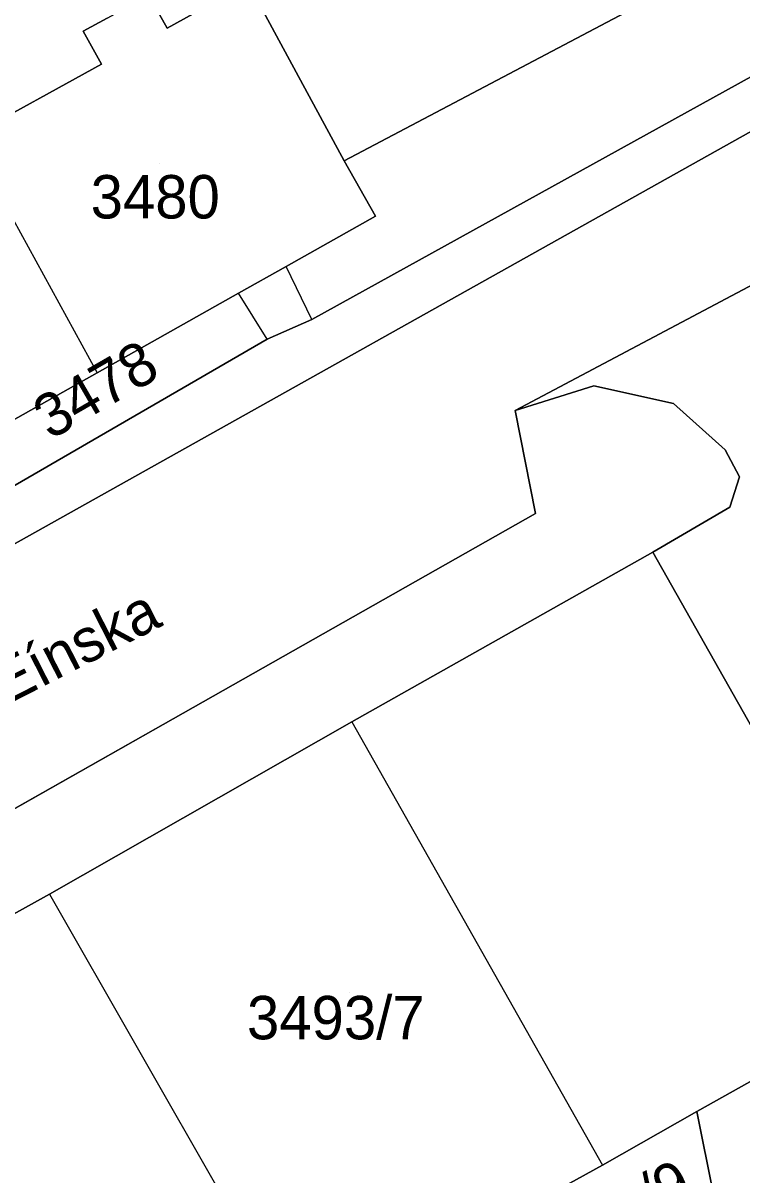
# Model space of a CAD drawing. Extents: x -262715 to -259381, y -1237238 to -1231182.
# Drawn here: x -261294.4 to -261261.3, y -1235699.9 to -1235646.8 of the extents above; entities that cross this region are included whole.
import ezdxf

# ---------------------------------------------------------------- set-up
doc = ezdxf.new("R2010")
doc.units = 0
for name, color, linetype in [('body_kn', 7, 'Continuous'), ('kladpar_druhypozemkov', 7, 'Continuous'), ('kladpar_hranice', 7, 'Continuous'), ('kladpar_parcelnecisla', 7, 'Continuous'), ('kladpar_plochy', 7, 'Continuous'), ('popisy', 7, 'Continuous'), ('zappar_hrandruhpozemk', 7, 'Continuous')]:
    doc.layers.add(name, color=color, linetype=linetype)

msp = doc.modelspace()

# ---------------------------------------------------------------- linework, layer by layer
at = {"layer": 'body_kn'}
for p, q in [((-261291.63, -1235647.19), (-261291.63, -1235647.19)), ((-261287.76, -1235647.04), (-261287.76, -1235647.04)), ((-261290.79, -1235648.71), (-261290.79, -1235648.71)), ((-261279.61, -1235653.15), (-261279.61, -1235653.15)), ((-261278.17, -1235655.71), (-261278.17, -1235655.71)), ((-261282.29, -1235658.02), (-261282.29, -1235658.02)), ((-261284.47, -1235659.25), (-261284.47, -1235659.25)), ((-261281.1, -1235660.46), (-261281.1, -1235660.46)), ((-261281.1, -1235660.46), (-261281.1, -1235660.46)), ((-261283.15, -1235661.37), (-261283.15, -1235661.37)), ((-261283.15, -1235661.37), (-261283.15, -1235661.37)), ((-261290.99, -1235662.92), (-261290.99, -1235662.92)), ((-261268.12, -1235663.52), (-261268.12, -1235663.52)), ((-261271.74, -1235664.65), (-261271.74, -1235664.65)), ((-261271.74, -1235664.65), (-261271.74, -1235664.65)), ((-261264.45, -1235664.33), (-261264.45, -1235664.33)), ((-261262.08, -1235666.47), (-261262.08, -1235666.47)), ((-261261.41, -1235667.7), (-261261.41, -1235667.7)), ((-261270.81, -1235669.39), (-261270.81, -1235669.39)), ((-261261.86, -1235669.1), (-261261.86, -1235669.1)), ((-261265.41, -1235671.17), (-261265.41, -1235671.17)), ((-261265.41, -1235671.17), (-261265.41, -1235671.17)), ((-261279.26, -1235678.99), (-261279.26, -1235678.99)), ((-261279.26, -1235678.99), (-261279.26, -1235678.99)), ((-261293.18, -1235686.93), (-261293.18, -1235686.93)), ((-261293.18, -1235686.93), (-261293.18, -1235686.93)), ((-261263.38, -1235696.93), (-261263.38, -1235696.93)), ((-261263.38, -1235696.93), (-261263.38, -1235696.93)), ((-261267.72, -1235699.4), (-261267.72, -1235699.4))]:
    msp.add_line(p, q, dxfattribs=at)
at = {"layer": 'kladpar_druhypozemkov'}
for p, q in [((-261288.13, -1235653.28), (-261288.13, -1235653.28)), ((-261279.36, -1235691.45), (-261279.36, -1235691.45))]:
    msp.add_line(p, q, dxfattribs=at)
at = {"layer": 'kladpar_hranice'}
for points in [[(-261348.7, -1235700.98), (-261254.86, -1235648.43), (-261254.29, -1235649.03), (-261252.24, -1235646.28), (-261250.84, -1235642.82), (-261251.55, -1235638.37), (-261278.31, -1235590.06), (-261297.76, -1235555.37), (-261300.62, -1235557.17), (-261303.29, -1235552.52), (-261300.28, -1235550.68), (-261302.53, -1235546.52), (-261305.55, -1235548.27), (-261308.61, -1235542.94), (-261305.57, -1235541.1), (-261321.66, -1235512.26), (-261351.08, -1235459.4), (-261354.39, -1235456.61), (-261358.31, -1235454.86), (-261362.69, -1235454.33), (-261368.97, -1235455.57), (-261351.54, -1235445.98)], [(-261358.31, -1235454.86), (-261325.69, -1235513.96), (-261282.88, -1235591.22), (-261252.24, -1235646.28), (-261254.29, -1235649.03), (-261254.86, -1235648.43), (-261348.7, -1235700.98)], [(-261333.04, -1235479.2), (-261302.29, -1235534.31), (-261299.79, -1235536.41), (-261296.24, -1235536.01), (-261293.09, -1235541.55), (-261295.24, -1235544.28), (-261294.94, -1235547.45), (-261261.95, -1235606.65), (-261259.21, -1235608.94), (-261255.82, -1235608.45), (-261252.75, -1235613.83), (-261254.78, -1235617), (-261254.29, -1235620.3), (-261242.62, -1235641.42), (-261240.57, -1235643.03), (-261236.6, -1235641.21), (-261234.24, -1235644.77), (-261240.08, -1235647.87), (-261244.44, -1235650.18), (-261254.11, -1235655.31), (-261271.74, -1235664.65), (-261270.81, -1235669.39), (-261320.5, -1235697.56), (-261344.58, -1235711.11)], [(-261274.93, -1235628.14), (-261274.45, -1235629.01), (-261272.87, -1235631.84), (-261271.05, -1235635.09), (-261271.91, -1235635.53), (-261270.8, -1235637.52), (-261268.18, -1235636.08), (-261263.57, -1235644.68), (-261279.61, -1235653.15), (-261284.03, -1235644.98), (-261281.96, -1235643.84), (-261285.02, -1235638.44), (-261283.37, -1235637.54), (-261285.39, -1235633.8), (-261276.07, -1235628.78), (-261274.93, -1235628.14)], [(-261284.03, -1235644.98), (-261279.61, -1235653.15), (-261278.17, -1235655.71), (-261282.29, -1235658.02), (-261284.47, -1235659.25), (-261290.99, -1235662.92), (-261297.46, -1235666.56), (-261299.83, -1235667.89), (-261303.81, -1235670.13), (-261304.47, -1235669.04), (-261309.88, -1235659.22), (-261306.12, -1235657.15), (-261306.96, -1235655.63), (-261306.07, -1235655.14), (-261303.88, -1235653.94), (-261303.05, -1235655.46), (-261296.92, -1235652.08), (-261290.79, -1235648.71), (-261291.63, -1235647.19), (-261290.53, -1235646.58), (-261288.6, -1235645.52), (-261287.76, -1235647.04), (-261284.03, -1235644.98)], [(-261297.46, -1235666.56), (-261290.99, -1235662.92), (-261284.47, -1235659.25), (-261282.29, -1235658.02), (-261278.17, -1235655.71), (-261279.61, -1235653.15), (-261263.57, -1235644.68)], [(-261284.03, -1235644.98), (-261287.76, -1235647.04), (-261288.6, -1235645.52)], [(-261290.53, -1235646.58), (-261291.63, -1235647.19), (-261290.79, -1235648.71), (-261296.92, -1235652.08)], [(-261349.4, -1235698.97), (-261332.6, -1235689.38), (-261332.09, -1235688.64), (-261332.32, -1235687.88), (-261334.49, -1235683.95), (-261331.49, -1235682.31), (-261329.37, -1235685.94), (-261328.68, -1235686.46), (-261327.45, -1235686.35), (-261324.17, -1235684.46), (-261322.16, -1235683.34), (-261308.52, -1235675.91), (-261306.87, -1235674.92), (-261298.44, -1235670.31), (-261296.12, -1235668.88), (-261283.15, -1235661.37), (-261281.1, -1235660.46), (-261257.7, -1235647.52)], [(-261257.7, -1235647.52), (-261281.1, -1235660.46), (-261283.15, -1235661.37), (-261296.12, -1235668.88)], [(-261262.61, -1235700.75), (-261263.38, -1235696.93), (-261258.25, -1235694.06), (-261255.62, -1235697), (-261250.88, -1235696.36), (-261248.26, -1235692.56), (-261249.44, -1235689.06), (-261253.85, -1235691.6), (-261265.41, -1235671.17), (-261261.86, -1235669.1), (-261261.41, -1235667.7), (-261262.08, -1235666.47), (-261264.45, -1235664.33), (-261268.12, -1235663.52), (-261271.74, -1235664.65), (-261254.11, -1235655.31)], [(-261271.74, -1235664.65), (-261268.12, -1235663.52), (-261264.45, -1235664.33), (-261262.08, -1235666.47), (-261261.41, -1235667.7), (-261261.86, -1235669.1), (-261265.41, -1235671.17), (-261279.26, -1235678.99), (-261293.18, -1235686.93), (-261307.28, -1235694.75), (-261295.63, -1235715.04), (-261291.38, -1235712.65), (-261290.85, -1235716.52), (-261293.67, -1235719.69), (-261298.19, -1235719.66), (-261299.91, -1235717.44), (-261307.71, -1235721.8)], [(-261344.58, -1235711.11), (-261320.5, -1235697.56), (-261270.81, -1235669.39), (-261271.74, -1235664.65)], [(-261265.41, -1235671.17), (-261253.85, -1235691.6), (-261258.25, -1235694.06), (-261263.38, -1235696.93), (-261267.72, -1235699.4), (-261272.07, -1235701.8), (-261277.42, -1235704.85), (-261281.62, -1235707.12), (-261285.9, -1235709.58), (-261291.38, -1235712.65), (-261295.63, -1235715.04), (-261307.28, -1235694.75), (-261293.18, -1235686.93), (-261279.26, -1235678.99), (-261265.41, -1235671.17)], [(-261263.38, -1235696.93), (-261262.61, -1235700.75), (-261265.19, -1235704.14), (-261269.45, -1235704.56), (-261272.07, -1235701.8), (-261267.72, -1235699.4), (-261263.38, -1235696.93)]]:
    msp.add_lwpolyline(points, dxfattribs=at)
at = {"layer": 'kladpar_plochy'}
for p, q in [((-261271.74, -1235664.65), (-261268.12, -1235663.52)), ((-261268.12, -1235663.52), (-261264.45, -1235664.33)), ((-261270.81, -1235669.39), (-261271.74, -1235664.65)), ((-261264.45, -1235664.33), (-261262.08, -1235666.47)), ((-261262.08, -1235666.47), (-261261.41, -1235667.7)), ((-261261.41, -1235667.7), (-261261.86, -1235669.1)), ((-261320.5, -1235697.56), (-261270.81, -1235669.39)), ((-261261.86, -1235669.1), (-261265.41, -1235671.17)), ((-261265.41, -1235671.17), (-261279.26, -1235678.99)), ((-261279.26, -1235678.99), (-261293.18, -1235686.93)), ((-261293.18, -1235686.93), (-261307.28, -1235694.75))]:
    msp.add_line(p, q, dxfattribs=at)
for points in [[(-261358.31, -1235454.86), (-261325.69, -1235513.96), (-261282.88, -1235591.22), (-261252.24, -1235646.28), (-261254.29, -1235649.03), (-261254.86, -1235648.43), (-261348.7, -1235700.98)], [(-261348.7, -1235700.98), (-261254.86, -1235648.43), (-261254.29, -1235649.03), (-261252.24, -1235646.28), (-261250.84, -1235642.82), (-261251.55, -1235638.37), (-261278.31, -1235590.06), (-261297.76, -1235555.37), (-261300.62, -1235557.17), (-261303.29, -1235552.52), (-261300.28, -1235550.68), (-261302.53, -1235546.52), (-261305.55, -1235548.27), (-261308.61, -1235542.94), (-261305.57, -1235541.1), (-261321.66, -1235512.26), (-261351.08, -1235459.4)], [(-261333.04, -1235479.2), (-261302.29, -1235534.31), (-261299.79, -1235536.41), (-261296.24, -1235536.01), (-261293.09, -1235541.55), (-261295.24, -1235544.28), (-261294.94, -1235547.45), (-261261.95, -1235606.65), (-261259.21, -1235608.94), (-261255.82, -1235608.45), (-261252.75, -1235613.83), (-261254.78, -1235617), (-261254.29, -1235620.3), (-261242.62, -1235641.42), (-261240.57, -1235643.03), (-261236.6, -1235641.21), (-261234.24, -1235644.77), (-261240.08, -1235647.87), (-261244.44, -1235650.18), (-261254.11, -1235655.31), (-261271.74, -1235664.65), (-261270.81, -1235669.39), (-261320.5, -1235697.56), (-261344.58, -1235711.11)], [(-261297.46, -1235666.56), (-261290.99, -1235662.92), (-261284.47, -1235659.25), (-261282.29, -1235658.02), (-261278.17, -1235655.71), (-261279.61, -1235653.15), (-261263.57, -1235644.68)], [(-261284.03, -1235644.98), (-261287.76, -1235647.04), (-261288.6, -1235645.52)], [(-261290.53, -1235646.58), (-261291.63, -1235647.19), (-261290.79, -1235648.71), (-261296.92, -1235652.08)], [(-261349.4, -1235698.97), (-261332.6, -1235689.38), (-261332.09, -1235688.64), (-261332.32, -1235687.88), (-261334.49, -1235683.95), (-261331.49, -1235682.31), (-261329.37, -1235685.94), (-261328.68, -1235686.46), (-261327.45, -1235686.35), (-261324.17, -1235684.46), (-261322.16, -1235683.34), (-261308.52, -1235675.91), (-261306.87, -1235674.92), (-261298.44, -1235670.31), (-261296.12, -1235668.88), (-261283.15, -1235661.37), (-261281.1, -1235660.46), (-261257.7, -1235647.52)], [(-261257.7, -1235647.52), (-261281.1, -1235660.46), (-261283.15, -1235661.37), (-261296.12, -1235668.88)], [(-261253.85, -1235691.6), (-261265.41, -1235671.17), (-261261.86, -1235669.1), (-261261.41, -1235667.7), (-261262.08, -1235666.47), (-261264.45, -1235664.33), (-261268.12, -1235663.52), (-261271.74, -1235664.65), (-261254.11, -1235655.31)], [(-261262.61, -1235700.75), (-261263.38, -1235696.93), (-261258.25, -1235694.06)]]:
    msp.add_lwpolyline(points, dxfattribs=at)
for points in [[(-261274.93, -1235628.14), (-261274.45, -1235629.01), (-261272.87, -1235631.84), (-261271.05, -1235635.09), (-261271.91, -1235635.53), (-261270.8, -1235637.52), (-261268.18, -1235636.08), (-261263.57, -1235644.68), (-261279.61, -1235653.15), (-261284.03, -1235644.98), (-261281.96, -1235643.84), (-261285.02, -1235638.44), (-261283.37, -1235637.54), (-261285.39, -1235633.8), (-261276.07, -1235628.78)], [(-261284.03, -1235644.98), (-261279.61, -1235653.15), (-261278.17, -1235655.71), (-261282.29, -1235658.02), (-261284.47, -1235659.25), (-261290.99, -1235662.92), (-261297.46, -1235666.56), (-261299.83, -1235667.89), (-261303.81, -1235670.13), (-261304.47, -1235669.04), (-261309.88, -1235659.22), (-261306.12, -1235657.15), (-261306.96, -1235655.63), (-261306.07, -1235655.14), (-261303.88, -1235653.94), (-261303.05, -1235655.46), (-261296.92, -1235652.08), (-261290.79, -1235648.71), (-261291.63, -1235647.19), (-261290.53, -1235646.58), (-261288.6, -1235645.52), (-261287.76, -1235647.04)], [(-261265.41, -1235671.17), (-261253.85, -1235691.6), (-261258.25, -1235694.06), (-261263.38, -1235696.93), (-261267.72, -1235699.4), (-261272.07, -1235701.8), (-261277.42, -1235704.85), (-261281.62, -1235707.12), (-261285.9, -1235709.58), (-261291.38, -1235712.65), (-261295.63, -1235715.04), (-261307.28, -1235694.75), (-261293.18, -1235686.93), (-261279.26, -1235678.99)], [(-261263.38, -1235696.93), (-261262.61, -1235700.75), (-261265.19, -1235704.14), (-261269.45, -1235704.56), (-261272.07, -1235701.8), (-261267.72, -1235699.4)]]:
    msp.add_lwpolyline(points, close=True, dxfattribs=at)
at = {"layer": 'zappar_hrandruhpozemk'}
for p, q in [((-261296.92, -1235652.08), (-261290.99, -1235662.92)), ((-261281.1, -1235660.46), (-261282.29, -1235658.02)), ((-261283.15, -1235661.37), (-261284.47, -1235659.25)), ((-261279.26, -1235678.99), (-261267.72, -1235699.4)), ((-261293.18, -1235686.93), (-261281.62, -1235707.12))]:
    msp.add_line(p, q, dxfattribs=at)

# ---------------------------------------------------------------- texts
at = {"layer": 'kladpar_parcelnecisla'}
for s, p in [('3480', (-261291.285, -1235655.81)), ('3493/7', (-261284.087, -1235693.61))]:
    msp.add_text(s, height=2, dxfattribs=at).set_placement(p)
for s, rotation, p in [('3478', 30, (-261293.142, -1235666.03)), ('3493/9', 26, (-261270.785, -1235704.455))]:
    msp.add_text(s, height=2, rotation=rotation, dxfattribs=at).set_placement(p)
at = {"layer": 'popisy'}
msp.add_text('Èínska', height=2, rotation=27, dxfattribs=at).set_placement((-261295.19, -1235678.243))

doc.saveas('drawing.dxf')
